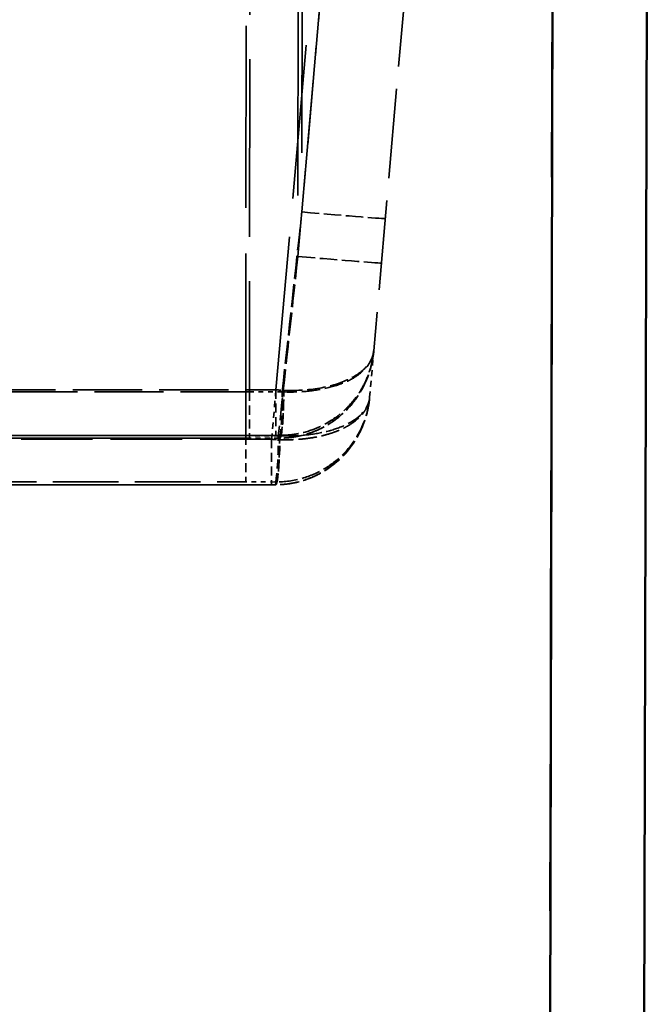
# Model space of a CAD drawing. Header units: millimetres. Extents: x 3278 to 6066, y 2420 to 4375.
# Tile 562 of 952: x 4827 to 4840, y 2985 to 3005. Entities that reach past the tile are written whole.
import ezdxf

# ---------------------------------------------------------------- set-up
doc = ezdxf.new("R2010")
doc.units = ezdxf.units.MM
doc.linetypes.add('DASHED', pattern=[0.2067, 0.1654, -0.0413])
for name, color, linetype, lineweight in [('Sichtbare Kanten(DIN)', 7, 'Continuous', 50), ('Sichtbare tangentiale Kanten(DIN)', 7, 'Continuous', 50), ('Verdeckte Kanten(DIN)', 7, 'DASHED', 35), ('Verdeckte tangentiale Kanten(DIN)', 7, 'DASHED', 35)]:
    doc.layers.add(name, color=color, linetype=linetype, lineweight=lineweight)

msp = doc.modelspace()

# ---------------------------------------------------------------- linework, layer by layer
at = {"layer": 'Sichtbare Kanten(DIN)'}
msp.add_line((4840.083, 3039.781), (4839.097, 2606.777), dxfattribs=at)
at = {"layer": 'Sichtbare tangentiale Kanten(DIN)'}
msp.add_line((4837.097, 2606.781), (4838.076, 3036.706), dxfattribs=at)
at = {"layer": 'Verdeckte Kanten(DIN)', "ltscale": 11.500723}
msp.add_line((4835.53, 3013.415), (4834.215, 2998.386), dxfattribs=at)
at = {"layer": 'Verdeckte Kanten(DIN)', "ltscale": 0.755837}
msp.add_line((4834.129, 2997.398), (4834.215, 2998.386), dxfattribs=at)
at = {"layer": 'Verdeckte Kanten(DIN)', "ltscale": 1.160753}
for p, q in [((4831.579, 2997.513), (4831.579, 2996.531)), ((4831.5, 2996.584), (4831.5, 2995.602))]:
    msp.add_line(p, q, dxfattribs=at)
at = {"layer": 'Verdeckte Kanten(DIN)', "ltscale": 8.46549}
msp.add_line((4820.468, 2996.53), (4831.579, 2996.53), dxfattribs=at)
at = {"layer": 'Verdeckte Kanten(DIN)', "ltscale": 0.022505}
msp.add_line((4831.579, 2996.531), (4831.579, 2996.53), dxfattribs=at)
at = {"layer": 'Verdeckte Kanten(DIN)', "ltscale": 0.012967}
msp.add_line((4832.223, 2996.531), (4832.205, 2996.531), dxfattribs=at)
at = {"layer": 'Verdeckte Kanten(DIN)', "ltscale": 8.846944}
msp.add_line((4820.437, 2995.542), (4832.049, 2995.542), dxfattribs=at)
at = {"layer": 'Verdeckte Kanten(DIN)', "ltscale": 1.204519}
msp.add_ellipse((4832.22, 2997.531), major_axis=(0.003, -1), ratio=0.085752, start_param=6.253744, end_param=7.834861, dxfattribs=at)
at = {"layer": 'Verdeckte Kanten(DIN)', "ltscale": 1.160789}
msp.add_ellipse((4832.122, 2996.601), major_axis=(-0.002, -1), ratio=0.069078, start_param=0.029742, end_param=1.55346, dxfattribs=at)
at = {"layer": 'Verdeckte Kanten(DIN)', "ltscale": 1.161448}
msp.add_ellipse((4832.139, 2996.601), major_axis=(-0.003, -1), ratio=0.085821, start_param=0.027506, end_param=1.552091, dxfattribs=at)
at = {"layer": 'Verdeckte Kanten(DIN)', "ltscale": 0.000347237}
msp.add_ellipse((4832.049, 2996.542), major_axis=(0, -1), ratio=0.00001, start_param=5.85196, end_param=5.852459, dxfattribs=at)
at = {"layer": 'Verdeckte Kanten(DIN)', "ltscale": 2.388881}
msp.add_open_spline([(4834.212, 2998.354), (4834.211, 2998.349), (4834.211, 2998.343), (4834.209, 2998.323), (4834.207, 2998.305), (4834.202, 2998.269), (4834.199, 2998.25), (4834.186, 2998.175), (4834.175, 2998.118), (4834.118, 2997.891), (4834.052, 2997.726), (4833.85, 2997.36), (4833.69, 2997.162), (4833.324, 2996.853), (4833.118, 2996.733), (4832.686, 2996.574), (4832.452, 2996.534), (4832.223, 2996.531)], degree=3, knots=[0, 0, 0, 0, 0.0019443, 0.0019443, 0.0073927, 0.0073927, 0.0138405, 0.0138405, 0.0331846, 0.0331846, 0.0915708, 0.0915708, 0.1713182, 0.1713182, 0.243054, 0.243054, 0.3122613, 0.3122613, 0.3122613, 0.3122613], dxfattribs=at)
at = {"layer": 'Verdeckte Kanten(DIN)', "ltscale": 0.027423}
msp.add_open_spline([(4834.215, 2998.386), (4834.214, 2998.376), (4834.213, 2998.365), (4834.212, 2998.354)], degree=3, dxfattribs=at)
at = {"layer": 'Verdeckte Kanten(DIN)', "ltscale": 2.408219}
msp.add_open_spline([(4834.128, 2997.396), (4834.127, 2997.384), (4834.126, 2997.372), (4834.121, 2997.323), (4834.116, 2997.287), (4834.093, 2997.141), (4834.067, 2997.033), (4833.954, 2996.695), (4833.833, 2996.472), (4833.523, 2996.094), (4833.336, 2995.932), (4832.936, 2995.701), (4832.723, 2995.62), (4832.383, 2995.555), (4832.259, 2995.545), (4832.136, 2995.542)], degree=3, knots=[0, 0, 0, 0, 0.0040748, 0.0040748, 0.0163025, 0.0163025, 0.0530726, 0.0530726, 0.1343121, 0.1343121, 0.2101665, 0.2101665, 0.2778949, 0.2778949, 0.3148725, 0.3148725, 0.3148725, 0.3148725], dxfattribs=at)
at = {"layer": 'Verdeckte Kanten(DIN)', "ltscale": 0.000794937}
msp.add_open_spline([(4834.129, 2997.397), (4834.129, 2997.397), (4834.128, 2997.397), (4834.128, 2997.396)], degree=3, dxfattribs=at)
at = {"layer": 'Verdeckte Kanten(DIN)', "ltscale": 0.477147}
msp.add_open_spline([(4832.205, 2996.531), (4831.997, 2996.531), (4831.788, 2996.531), (4831.579, 2996.53)], degree=3, dxfattribs=at)
at = {"layer": 'Verdeckte Kanten(DIN)', "ltscale": 1.187051}
msp.add_open_spline([(4832.134, 2995.543), (4832.138, 2995.541), (4832.143, 2995.544), (4832.148, 2995.552), (4832.154, 2995.563), (4832.16, 2995.581), (4832.165, 2995.606), (4832.169, 2995.622), (4832.172, 2995.64), (4832.175, 2995.66), (4832.181, 2995.701), (4832.187, 2995.751), (4832.192, 2995.81), (4832.198, 2995.869), (4832.202, 2995.936), (4832.206, 2996.01), (4832.208, 2996.046), (4832.209, 2996.084), (4832.211, 2996.124), (4832.213, 2996.19), (4832.215, 2996.26), (4832.216, 2996.33), (4832.217, 2996.386), (4832.217, 2996.443), (4832.217, 2996.5)], degree=3, knots=[0, 0, 0, 0, 0.111113, 0.111113, 0.111113, 0.250476, 0.250476, 0.250476, 0.33334, 0.33334, 0.33334, 0.500015, 0.500015, 0.500015, 0.666673, 0.666673, 0.666673, 0.749547, 0.749547, 0.749547, 0.888891, 0.888891, 0.888891, 1, 1, 1, 1], dxfattribs=at)
at = {"layer": 'Verdeckte Kanten(DIN)', "ltscale": 0.000318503}
msp.add_open_spline([(4832.205, 2996.531), (4832.205, 2996.531), (4832.205, 2996.531), (4832.205, 2996.531)], degree=3, dxfattribs=at)
at = {"layer": 'Verdeckte Kanten(DIN)', "ltscale": 0.06614}
msp.add_open_spline([(4832.136, 2995.542), (4832.107, 2995.542), (4832.078, 2995.542), (4832.049, 2995.542)], degree=3, dxfattribs=at)
at = {"layer": 'Verdeckte tangentiale Kanten(DIN)', "ltscale": 23.364075}
msp.add_line((4831.5, 2996.584), (4831.535, 3032.799), dxfattribs=at)
at = {"layer": 'Verdeckte tangentiale Kanten(DIN)', "ltscale": 22.764923}
msp.add_line((4831.614, 3032.799), (4831.579, 2997.513), dxfattribs=at)
at = {"layer": 'Verdeckte tangentiale Kanten(DIN)', "ltscale": 31.369001}
msp.add_line((4832.637, 3032.799), (4832.606, 3000.384), dxfattribs=at)
at = {"layer": 'Verdeckte tangentiale Kanten(DIN)', "ltscale": 30.45537}
msp.add_line((4832.72, 3032.799), (4832.689, 3001.328), dxfattribs=at)
at = {"layer": 'Verdeckte tangentiale Kanten(DIN)', "ltscale": 25.096823}
msp.add_line((4838.035, 3021.781), (4837.09, 2606.781), dxfattribs=at)
at = {"layer": 'Verdeckte tangentiale Kanten(DIN)', "ltscale": 19.715141}
msp.add_line((4832.141, 2997.555), (4833.916, 3017.841), dxfattribs=at)
at = {"layer": 'Verdeckte tangentiale Kanten(DIN)', "ltscale": 13.377693}
msp.add_line((4834.136, 3017.875), (4832.606, 3000.384), dxfattribs=at)
at = {"layer": 'Verdeckte tangentiale Kanten(DIN)', "ltscale": 12.655635}
msp.add_line((4834.137, 3017.875), (4832.689, 3001.328), dxfattribs=at)
at = {"layer": 'Verdeckte tangentiale Kanten(DIN)', "ltscale": 8.827586}
msp.add_line((4831.579, 2997.513), (4819.993, 2997.513), dxfattribs=at)
at = {"layer": 'Verdeckte tangentiale Kanten(DIN)', "ltscale": 8.86878}
msp.add_line((4820.5, 2997.555), (4832.141, 2997.555), dxfattribs=at)
at = {"layer": 'Verdeckte tangentiale Kanten(DIN)', "ltscale": 0.528496}
msp.add_line((4832.273, 2997.513), (4831.579, 2997.513), dxfattribs=at)
at = {"layer": 'Verdeckte tangentiale Kanten(DIN)', "ltscale": 0.801521}
msp.add_line((4832.141, 2997.555), (4832.049, 2996.507), dxfattribs=at)
at = {"layer": 'Verdeckte tangentiale Kanten(DIN)', "ltscale": 1.147456}
for p, q in [((4832.141, 2997.555), (4832.141, 2996.59)), ((4832.049, 2996.507), (4832.049, 2995.543))]:
    msp.add_line(p, q, dxfattribs=at)
at = {"layer": 'Verdeckte tangentiale Kanten(DIN)', "ltscale": 0.025139}
msp.add_line((4832.273, 2997.513), (4832.306, 2997.512), dxfattribs=at)
at = {"layer": 'Verdeckte tangentiale Kanten(DIN)', "ltscale": 8.767398}
msp.add_line((4831.5, 2996.584), (4819.993, 2996.584), dxfattribs=at)
at = {"layer": 'Verdeckte tangentiale Kanten(DIN)', "ltscale": 9.185482}
msp.add_line((4832.049, 2996.507), (4819.993, 2996.507), dxfattribs=at)
at = {"layer": 'Verdeckte tangentiale Kanten(DIN)', "ltscale": 8.46548}
msp.add_line((4831.579, 2996.531), (4820.468, 2996.531), dxfattribs=at)
at = {"layer": 'Verdeckte tangentiale Kanten(DIN)', "ltscale": 8.891784}
msp.add_line((4820.47, 2996.59), (4832.141, 2996.59), dxfattribs=at)
at = {"layer": 'Verdeckte tangentiale Kanten(DIN)', "ltscale": 0.526154}
msp.add_line((4831.5, 2996.584), (4832.191, 2996.583), dxfattribs=at)
at = {"layer": 'Verdeckte tangentiale Kanten(DIN)', "ltscale": 0.485137}
msp.add_line((4832.216, 2996.531), (4831.579, 2996.531), dxfattribs=at)
at = {"layer": 'Verdeckte tangentiale Kanten(DIN)', "ltscale": 0.02563}
msp.add_line((4832.191, 2996.583), (4832.224, 2996.582), dxfattribs=at)
at = {"layer": 'Verdeckte tangentiale Kanten(DIN)', "ltscale": 1.505827}
msp.add_line((4832.22, 2996.531), (4832.225, 2996.59), dxfattribs=at)
at = {"layer": 'Verdeckte tangentiale Kanten(DIN)', "ltscale": 8.427432}
msp.add_line((4820.439, 2995.602), (4831.5, 2995.602), dxfattribs=at)
at = {"layer": 'Verdeckte tangentiale Kanten(DIN)', "ltscale": 0.473528}
msp.add_line((4832.122, 2995.601), (4831.5, 2995.602), dxfattribs=at)
at = {"layer": 'Verdeckte tangentiale Kanten(DIN)', "ltscale": 1.507511}
msp.add_line((4832.134, 2995.543), (4832.139, 2995.601), dxfattribs=at)
at = {"layer": 'Verdeckte tangentiale Kanten(DIN)', "ltscale": 8.846933}
msp.add_line((4832.049, 2995.543), (4820.437, 2995.543), dxfattribs=at)
at = {"layer": 'Verdeckte tangentiale Kanten(DIN)', "ltscale": 0.022058}
msp.add_line((4832.049, 2995.543), (4832.049, 2995.542), dxfattribs=at)
at = {"layer": 'Verdeckte tangentiale Kanten(DIN)', "ltscale": 2.222859}
msp.add_ellipse((4832.468, 3001.363), major_axis=(1.992, -0.174), ratio=0.007796, start_param=4.824318, end_param=6.283185, dxfattribs=at)
at = {"layer": 'Verdeckte tangentiale Kanten(DIN)', "ltscale": 2.22354}
msp.add_ellipse((4832.385, 3000.419), major_axis=(1.992, -0.174), ratio=0.007834, start_param=4.823871, end_param=6.283185, dxfattribs=at)
at = {"layer": 'Verdeckte tangentiale Kanten(DIN)', "ltscale": 0.128291}
msp.add_ellipse((4832.138, 2997.56), major_axis=(1.975, -0.086), ratio=0.002454, start_param=4.71404, end_param=4.799288, dxfattribs=at)
at = {"layer": 'Verdeckte tangentiale Kanten(DIN)', "ltscale": 1.142049}
msp.add_ellipse((4832.225, 2997.59), major_axis=(-0.003, -1), ratio=0.083946, start_param=0.029776, end_param=1.528898, dxfattribs=at)
at = {"layer": 'Verdeckte tangentiale Kanten(DIN)', "ltscale": 0.128298}
msp.add_ellipse((4832.049, 2996.571), major_axis=(-1.976, 0.086), ratio=0.032242, start_param=1.572451, end_param=1.657645, dxfattribs=at)
at = {"layer": 'Verdeckte tangentiale Kanten(DIN)', "ltscale": 24.232943}
msp.add_open_spline([(4833.743, 3032.816), (4831.917, 3031.679), (4830.091, 3030.542), (4828.265, 3029.405), (4828.091, 3029.297), (4827.916, 3029.188), (4827.741, 3029.079), (4826.081, 3028.045), (4824.42, 3027.011), (4822.76, 3025.976), (4822.42, 3025.765), (4822.08, 3025.553), (4821.74, 3025.341), (4818.785, 3023.5), (4815.83, 3021.659), (4812.876, 3019.816), (4812.501, 3019.582), (4812.126, 3019.349), (4811.751, 3019.115), (4809.172, 3017.506), (4806.593, 3015.897), (4804.015, 3014.286), (4802.925, 3013.606), (4801.836, 3012.926), (4800.747, 3012.245), (4799.357, 3011.377), (4797.968, 3010.509), (4796.578, 3009.64), (4794.301, 3008.217), (4792.023, 3006.794), (4789.746, 3005.372), (4789.544, 3005.246), (4789.343, 3005.121), (4789.141, 3004.995), (4786.662, 3003.447), (4784.182, 3001.9), (4781.701, 3000.355), (4780.713, 2999.74), (4779.725, 2999.125), (4778.737, 2998.51), (4777.243, 2997.581), (4775.749, 2996.653), (4774.254, 2995.726), (4772.074, 2994.374), (4769.893, 2993.023), (4767.712, 2991.676), (4767.407, 2991.487), (4767.102, 2991.299), (4766.798, 2991.111), (4764.311, 2989.576), (4761.824, 2988.044), (4759.329, 2986.517)], degree=3, knots=[3.650517, 3.650517, 3.650517, 3.650517, 10.104657, 10.104657, 10.104657, 10.721722, 10.721722, 10.721722, 16.591742, 16.591742, 16.591742, 17.792926, 17.792926, 17.792926, 28.23988, 28.23988, 28.23988, 29.565926, 29.565926, 29.565926, 38.686833, 38.686833, 38.686833, 42.540125, 42.540125, 42.540125, 47.45688, 47.45688, 47.45688, 55.514282, 55.514282, 55.514282, 56.226926, 56.226926, 56.226926, 64.996972, 64.996972, 64.996972, 68.488477, 68.488477, 68.488477, 73.767019, 73.767019, 73.767019, 81.462642, 81.462642, 81.462642, 82.537065, 82.537065, 82.537065, 91.307111, 91.307111, 91.307111, 91.307111], dxfattribs=at)
at = {"layer": 'Verdeckte tangentiale Kanten(DIN)', "ltscale": 2.923417}
msp.add_open_spline([(4832.273, 2997.513), (4832.412, 2998.785), (4832.551, 3000.056), (4832.689, 3001.328)], degree=3, dxfattribs=at)
at = {"layer": 'Verdeckte tangentiale Kanten(DIN)', "ltscale": 2.912613}
msp.add_open_spline([(4832.606, 3000.384), (4832.468, 2999.117), (4832.329, 2997.85), (4832.191, 2996.583)], degree=3, dxfattribs=at)
at = {"layer": 'Verdeckte tangentiale Kanten(DIN)', "ltscale": 2.382374}
msp.add_open_spline([(4834.212, 2998.354), (4834.21, 2998.338), (4834.209, 2998.322), (4834.206, 2998.305), (4834.203, 2998.28), (4834.199, 2998.253), (4834.195, 2998.225), (4834.188, 2998.184), (4834.179, 2998.141), (4834.169, 2998.098), (4834.167, 2998.087), (4834.164, 2998.076), (4834.162, 2998.065), (4834.135, 2997.96), (4834.1, 2997.855), (4834.056, 2997.754), (4834.019, 2997.667), (4833.975, 2997.583), (4833.926, 2997.501), (4833.856, 2997.386), (4833.775, 2997.277), (4833.682, 2997.177), (4833.599, 2997.086), (4833.506, 2997.002), (4833.405, 2996.927), (4833.346, 2996.883), (4833.284, 2996.842), (4833.22, 2996.804), (4833.169, 2996.775), (4833.117, 2996.747), (4833.064, 2996.722), (4832.937, 2996.662), (4832.802, 2996.615), (4832.663, 2996.582), (4832.632, 2996.575), (4832.6, 2996.569), (4832.568, 2996.563), (4832.527, 2996.555), (4832.486, 2996.549), (4832.446, 2996.545), (4832.408, 2996.54), (4832.371, 2996.537), (4832.334, 2996.535), (4832.315, 2996.534), (4832.296, 2996.533), (4832.277, 2996.532), (4832.258, 2996.532), (4832.239, 2996.532), (4832.22, 2996.531)], degree=3, knots=[0.0145916, 0.0145916, 0.0145916, 0.0145916, 0.0346945, 0.0346945, 0.0346945, 0.0655121, 0.0655121, 0.0655121, 0.1114106, 0.1114106, 0.1114106, 0.1230367, 0.1230367, 0.1230367, 0.2369889, 0.2369889, 0.2369889, 0.3342318, 0.3342318, 0.3342318, 0.4715738, 0.4715738, 0.4715738, 0.5952035, 0.5952035, 0.5952035, 0.6676661, 0.6676661, 0.6676661, 0.7239932, 0.7239932, 0.7239932, 0.8584405, 0.8584405, 0.8584405, 0.889222, 0.889222, 0.889222, 0.928353, 0.928353, 0.928353, 0.963979, 0.963979, 0.963979, 0.981943, 0.981943, 0.981943, 1, 1, 1, 1], dxfattribs=at)
at = {"layer": 'Verdeckte tangentiale Kanten(DIN)', "ltscale": 2.386924}
msp.add_open_spline([(4832.225, 2996.59), (4832.298, 2996.59), (4832.372, 2996.594), (4832.444, 2996.602), (4832.486, 2996.606), (4832.528, 2996.612), (4832.57, 2996.619), (4832.599, 2996.624), (4832.628, 2996.63), (4832.656, 2996.636), (4832.792, 2996.665), (4832.925, 2996.709), (4833.05, 2996.764), (4833.107, 2996.79), (4833.163, 2996.818), (4833.217, 2996.849), (4833.278, 2996.883), (4833.336, 2996.92), (4833.391, 2996.959), (4833.494, 2997.031), (4833.588, 2997.112), (4833.673, 2997.2), (4833.768, 2997.299), (4833.852, 2997.407), (4833.924, 2997.522), (4833.973, 2997.6), (4834.017, 2997.682), (4834.054, 2997.765), (4834.099, 2997.865), (4834.134, 2997.967), (4834.161, 2998.071), (4834.164, 2998.083), (4834.167, 2998.094), (4834.169, 2998.105), (4834.194, 2998.206), (4834.206, 2998.284), (4834.215, 2998.387)], degree=3, knots=[0, 0, 0, 0, 0.07033, 0.07033, 0.07033, 0.110812, 0.110812, 0.110812, 0.138932, 0.138932, 0.138932, 0.27152, 0.27152, 0.27152, 0.332435, 0.332435, 0.332435, 0.400214, 0.400214, 0.400214, 0.525448, 0.525448, 0.525448, 0.665907, 0.665907, 0.665907, 0.76189, 0.76189, 0.76189, 0.876404, 0.876404, 0.876404, 0.888636, 0.888636, 0.888636, 1, 1, 1, 1], dxfattribs=at)
at = {"layer": 'Verdeckte tangentiale Kanten(DIN)', "ltscale": 2.410566}
msp.add_open_spline([(4834.215, 2998.386), (4834.202, 2998.234), (4834.087, 2998.007), (4833.725, 2997.757), (4833.346, 2997.613), (4832.863, 2997.519), (4832.495, 2997.504), (4832.306, 2997.512)], degree=3, knots=[0, 0, 0, 0, 1.08751, 1.631265, 2.175019, 2.669133, 3.163247, 3.163247, 3.163247, 3.163247], dxfattribs=at)
at = {"layer": 'Verdeckte tangentiale Kanten(DIN)', "ltscale": 2.386902}
msp.add_open_spline([(4832.309, 2997.547), (4832.6, 2997.535), (4832.876, 2997.556), (4833.114, 2997.601), (4833.352, 2997.646), (4833.554, 2997.714), (4833.713, 2997.794), (4833.876, 2997.875), (4833.996, 2997.969), (4834.078, 2998.069), (4834.16, 2998.17), (4834.206, 2998.277), (4834.215, 2998.387)], degree=3, knots=[0, 0, 0, 0, 0.773246, 0.773246, 0.773246, 1.546492, 1.546492, 1.546492, 2.339406, 2.339406, 2.339406, 3.13232, 3.13232, 3.13232, 3.13232], dxfattribs=at)
at = {"layer": 'Verdeckte tangentiale Kanten(DIN)', "ltscale": 1.183249}
msp.add_open_spline([(4832.205, 2996.531), (4832.209, 2996.531), (4832.212, 2996.535), (4832.215, 2996.542), (4832.22, 2996.552), (4832.225, 2996.571), (4832.23, 2996.597), (4832.233, 2996.613), (4832.236, 2996.632), (4832.238, 2996.653), (4832.244, 2996.695), (4832.248, 2996.747), (4832.253, 2996.807), (4832.257, 2996.868), (4832.261, 2996.937), (4832.264, 2997.013), (4832.265, 2997.05), (4832.267, 2997.089), (4832.268, 2997.129), (4832.27, 2997.197), (4832.271, 2997.269), (4832.272, 2997.34), (4832.273, 2997.398), (4832.273, 2997.456), (4832.273, 2997.513)], degree=3, knots=[0.0181154, 0.0181154, 0.0181154, 0.0181154, 0.1111135, 0.1111135, 0.1111135, 0.2498889, 0.2498889, 0.2498889, 0.3333406, 0.3333406, 0.3333406, 0.4996098, 0.4996098, 0.4996098, 0.6666739, 0.6666739, 0.6666739, 0.7493353, 0.7493353, 0.7493353, 0.8888913, 0.8888913, 0.8888913, 1, 1, 1, 1], dxfattribs=at)
at = {"layer": 'Verdeckte tangentiale Kanten(DIN)', "ltscale": 2.402261}
msp.add_open_spline([(4834.129, 2997.397), (4834.119, 2997.288), (4834.101, 2997.181), (4834.074, 2997.074), (4834.047, 2996.968), (4834.012, 2996.863), (4833.968, 2996.76), (4833.877, 2996.551), (4833.75, 2996.354), (4833.591, 2996.183), (4833.507, 2996.093), (4833.415, 2996.009), (4833.314, 2995.935), (4833.253, 2995.89), (4833.19, 2995.848), (4833.123, 2995.809), (4833.075, 2995.781), (4833.025, 2995.755), (4832.973, 2995.731), (4832.846, 2995.672), (4832.712, 2995.625), (4832.574, 2995.593), (4832.542, 2995.586), (4832.51, 2995.579), (4832.477, 2995.573), (4832.438, 2995.566), (4832.398, 2995.56), (4832.357, 2995.556), (4832.32, 2995.551), (4832.283, 2995.548), (4832.246, 2995.546), (4832.209, 2995.544), (4832.171, 2995.543), (4832.134, 2995.543)], degree=3, knots=[0, 0, 0, 0, 0.115272, 0.115272, 0.115272, 0.230685, 0.230685, 0.230685, 0.467722, 0.467722, 0.467722, 0.592383, 0.592383, 0.592383, 0.667626, 0.667626, 0.667626, 0.7223, 0.7223, 0.7223, 0.857714, 0.857714, 0.857714, 0.889209, 0.889209, 0.889209, 0.928026, 0.928026, 0.928026, 0.963823, 0.963823, 0.963823, 1, 1, 1, 1], dxfattribs=at)
at = {"layer": 'Verdeckte tangentiale Kanten(DIN)', "ltscale": 2.393757}
msp.add_open_spline([(4834.129, 2997.398), (4834.103, 2997.11), (4833.972, 2996.689), (4833.593, 2996.19), (4833.203, 2995.876), (4832.708, 2995.656), (4832.331, 2995.601), (4832.139, 2995.601)], degree=3, knots=[0, 0, 0, 0, 1.063906, 1.595859, 2.127812, 2.634517, 3.141222, 3.141222, 3.141222, 3.141222], dxfattribs=at)
at = {"layer": 'Verdeckte tangentiale Kanten(DIN)', "ltscale": 2.401392}
msp.add_open_spline([(4834.128, 2997.396), (4834.124, 2997.34), (4834.11, 2997.283), (4834.088, 2997.229), (4834.073, 2997.191), (4834.054, 2997.155), (4834.03, 2997.118), (4834.019, 2997.101), (4834.007, 2997.084), (4833.995, 2997.067), (4833.94, 2996.997), (4833.87, 2996.929), (4833.781, 2996.865), (4833.739, 2996.835), (4833.693, 2996.806), (4833.643, 2996.778), (4833.613, 2996.761), (4833.582, 2996.745), (4833.549, 2996.729), (4833.496, 2996.704), (4833.439, 2996.68), (4833.378, 2996.658), (4833.337, 2996.643), (4833.294, 2996.63), (4833.25, 2996.616), (4833.186, 2996.598), (4833.118, 2996.58), (4833.046, 2996.565), (4832.961, 2996.547), (4832.87, 2996.532), (4832.775, 2996.521), (4832.736, 2996.516), (4832.695, 2996.512), (4832.654, 2996.509), (4832.584, 2996.503), (4832.513, 2996.499), (4832.44, 2996.497), (4832.403, 2996.496), (4832.367, 2996.496), (4832.329, 2996.497), (4832.292, 2996.497), (4832.255, 2996.499), (4832.217, 2996.5)], degree=3, knots=[0.001286, 0.001286, 0.001286, 0.001286, 0.393947, 0.393947, 0.393947, 0.660927, 0.660927, 0.660927, 0.788175, 0.788175, 0.788175, 1.321854, 1.321854, 1.321854, 1.576243, 1.576243, 1.576243, 1.726989, 1.726989, 1.726989, 1.970316, 1.970316, 1.970316, 2.132125, 2.132125, 2.132125, 2.364417, 2.364417, 2.364417, 2.642299, 2.642299, 2.642299, 2.758371, 2.758371, 2.758371, 2.955318, 2.955318, 2.955318, 3.053859, 3.053859, 3.053859, 3.152472, 3.152472, 3.152472, 3.152472], dxfattribs=at)
at = {"layer": 'Verdeckte tangentiale Kanten(DIN)', "ltscale": 2.394974}
msp.add_open_spline([(4832.224, 2996.582), (4832.253, 2996.581), (4832.281, 2996.58), (4832.309, 2996.579), (4832.312, 2996.579), (4832.314, 2996.579), (4832.317, 2996.579), (4832.476, 2996.576), (4832.631, 2996.583), (4832.775, 2996.598), (4832.948, 2996.615), (4833.107, 2996.644), (4833.247, 2996.68), (4833.394, 2996.718), (4833.521, 2996.765), (4833.629, 2996.817), (4833.953, 2996.974), (4834.11, 2997.183), (4834.129, 2997.398)], degree=3, knots=[0, 0, 0, 0, 0.074923, 0.074923, 0.074923, 0.081968, 0.081968, 0.081968, 0.506848, 0.506848, 0.506848, 1.013696, 1.013696, 1.013696, 1.545799, 1.545799, 1.545799, 3.142108, 3.142108, 3.142108, 3.142108], dxfattribs=at)
at = {"layer": 'Verdeckte tangentiale Kanten(DIN)', "ltscale": 0.064268}
msp.add_open_spline([(4832.141, 2996.59), (4832.145, 2996.59), (4832.149, 2996.59), (4832.153, 2996.59), (4832.157, 2996.59), (4832.16, 2996.59), (4832.164, 2996.59), (4832.172, 2996.59), (4832.18, 2996.59), (4832.188, 2996.59), (4832.196, 2996.59), (4832.204, 2996.59), (4832.212, 2996.59), (4832.216, 2996.59), (4832.219, 2996.59), (4832.223, 2996.59), (4832.224, 2996.59), (4832.225, 2996.59), (4832.225, 2996.59)], degree=3, knots=[0.55140202, 0.55140202, 0.55140202, 0.55140202, 0.56317158, 0.56317158, 0.56317158, 0.57494114, 0.57494114, 0.57494114, 0.59847995, 0.59847995, 0.59847995, 0.62201876, 0.62201876, 0.62201876, 0.63378826, 0.63378826, 0.63378826, 0.63559093, 0.63559093, 0.63559093, 0.63559093], dxfattribs=at)
at = {"layer": 'Verdeckte tangentiale Kanten(DIN)', "ltscale": 0.020856}
msp.add_open_spline([(4832.203, 2996.531), (4832.204, 2996.531), (4832.205, 2996.531), (4832.205, 2996.531)], degree=3, dxfattribs=at)
at = {"layer": 'Verdeckte tangentiale Kanten(DIN)', "ltscale": 0.064282}
msp.add_open_spline([(4832.134, 2995.543), (4832.129, 2995.543), (4832.124, 2995.543), (4832.12, 2995.543), (4832.112, 2995.543), (4832.104, 2995.543), (4832.096, 2995.543), (4832.089, 2995.543), (4832.081, 2995.543), (4832.073, 2995.543), (4832.069, 2995.543), (4832.065, 2995.543), (4832.061, 2995.543), (4832.059, 2995.543), (4832.057, 2995.543), (4832.055, 2995.543), (4832.053, 2995.543), (4832.051, 2995.543), (4832.049, 2995.543)], degree=3, knots=[-1.51075549, -1.51075549, -1.51075549, -1.51075549, -1.49718024, -1.49718024, -1.49718024, -1.47364261, -1.47364261, -1.47364261, -1.45010494, -1.45010494, -1.45010494, -1.43833592, -1.43833592, -1.43833592, -1.43245139, -1.43245139, -1.43245139, -1.42656686, -1.42656686, -1.42656686, -1.42656686], dxfattribs=at)

doc.saveas('drawing.dxf')
